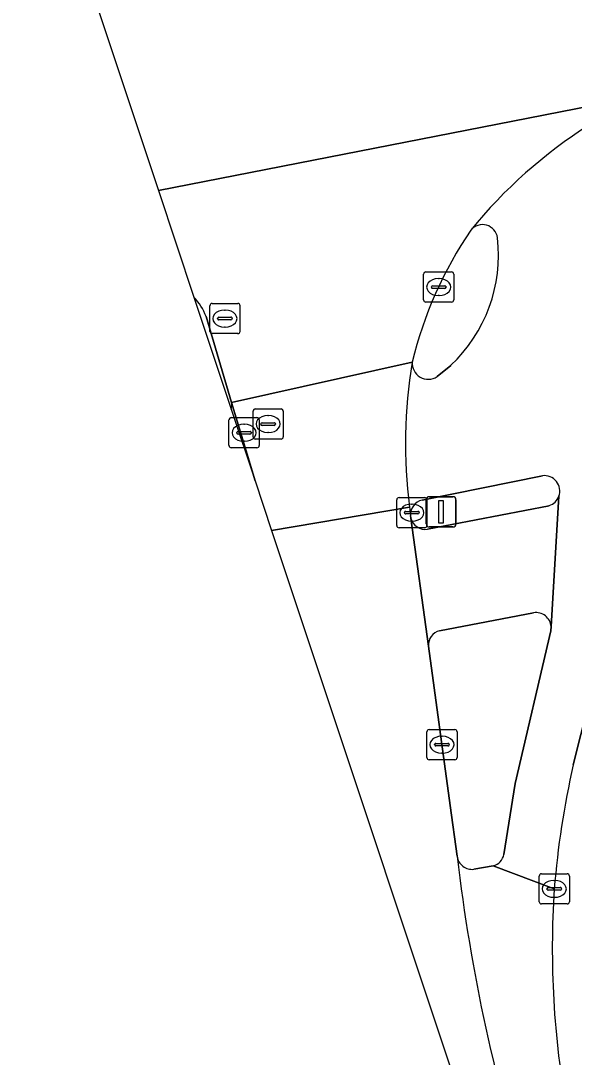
# Model space of a CAD drawing. Extents: x 160856 to 161310, y 384024 to 384878.
# Drawn here: x 160856.13 to 160874.49, y 384810.61 to 384844.97 of the extents above; entities that cross this region are included whole.
import ezdxf

# ---------------------------------------------------------------- set-up
doc = ezdxf.new("R2010")
doc.units = 0
for name, color, linetype in [('IMGEO_Fietspad_gesloten', 7, 'Continuous'), ('IMGEO_Kolk', 7, 'Continuous'), ('IMGEO_Rijbaan_lokaal_gesloten', 7, 'Continuous'), ('IMGEO_Rijbaan_regionaal_gesloten', 7, 'Continuous'), ('IMGEO_Rioolput', 7, 'Continuous'), ('IMGEO_Verkeerseiland_gesloten', 7, 'Continuous'), ('IMGEO_Verkeersregelinstallatiepaal', 7, 'Continuous'), ('IMGEO_Voetpad_open', 7, 'Continuous')]:
    doc.layers.add(name, color=color, linetype=linetype)

msp = doc.modelspace()

# ---------------------------------------------------------------- linework, layer by layer
at = {"layer": 'IMGEO_Fietspad_gesloten'}
for points in [[(160870.387, 384833.547), (160869.938, 384833.174)], [(160863.111, 384832.09), (160863.901, 384829.721), (160863.494, 384831.076), (160863.123, 384832.311)], [(160869.444, 384829.079), (160873.427, 384829.889)], [(160874.452, 384820.308), (160875.469, 384824.323), (160876.402, 384827.545), (160877.365, 384829.915)], [(160873.973, 384829.208), (160873.718, 384824.889), (160873.71, 384824.753), (160872.53, 384819.687), (160872.154, 384817.34)], [(160871.796, 384816.955), (160873.822, 384816.196)]]:
    msp.add_lwpolyline(points, dxfattribs=at)
for centre, radius, start, end in [((160883.601, 384827.839), 16.162, 122.2647, 140.9298), ((160871.441, 384837.709), 0.501, 7.2877, 140.8044), ((160866.989, 384837.192), 4.983, 312.9917, 6.7006), ((160885.442, 384830.937), 16.554, 170.5435, 187.2394), ((160869.644, 384833.62), 0.534, 175.9961, 303.3703), ((160862.61, 384832.227), 0.519, 344.6795, 9.2657), ((160873.49, 384829.38), 0.513, 340.3773, 97.0653), ((160878.452, 384829.984), 9.5, 186.8464, 188.5566), ((160869.547, 384828.599), 0.491, 102.0788, 183.4287), ((160903.064, 384813.82), 29.339, 167.224, 175.3549), ((160871.663, 384817.437), 0.5, 285.3668, 348.7955)]:
    msp.add_arc(centre, radius, start, end, dxfattribs=at)
at = {"layer": 'IMGEO_Kolk'}
for p, q in [((160869.49, 384835.715), (160869.49, 384836.567)), ((160869.565, 384836.641), (160870.417, 384836.641)), ((160869.978, 384836.421), (160870.003, 384836.421)), ((160870.491, 384836.567), (160870.491, 384835.715)), ((160869.749, 384836.135), (160869.749, 384836.147)), ((160870.187, 384836.098), (160869.789, 384836.098)), ((160869.792, 384836.184), (160870.19, 384836.184)), ((160870.233, 384836.147), (160870.233, 384836.135)), ((160870.001, 384835.861), (160869.976, 384835.861)), ((160870.417, 384835.641), (160869.565, 384835.641)), ((160868.599, 384828.239), (160868.599, 384829.091)), ((160868.674, 384829.165), (160869.526, 384829.165)), ((160869.087, 384828.945), (160869.112, 384828.945)), ((160869.6, 384829.091), (160869.6, 384828.239)), ((160868.858, 384828.659), (160868.858, 384828.671)), ((160869.296, 384828.622), (160868.898, 384828.622)), ((160868.901, 384828.708), (160869.299, 384828.708)), ((160869.342, 384828.671), (160869.342, 384828.659)), ((160869.526, 384828.165), (160868.674, 384828.165)), ((160869.11, 384828.385), (160869.085, 384828.385)), ((160869.597, 384820.549), (160869.597, 384821.401)), ((160869.672, 384821.475), (160870.524, 384821.475)), ((160870.598, 384821.401), (160870.598, 384820.549)), ((160869.856, 384820.969), (160869.856, 384820.981)), ((160869.899, 384821.018), (160870.297, 384821.018)), ((160870.085, 384821.255), (160870.11, 384821.255)), ((160870.34, 384820.981), (160870.34, 384820.969)), ((160870.294, 384820.932), (160869.896, 384820.932)), ((160870.108, 384820.695), (160870.083, 384820.695)), ((160870.524, 384820.475), (160869.672, 384820.475)), ((160873.321, 384815.77), (160873.321, 384816.622)), ((160873.396, 384816.696), (160874.248, 384816.696)), ((160873.809, 384816.476), (160873.834, 384816.476)), ((160874.322, 384816.622), (160874.322, 384815.77)), ((160873.58, 384816.19), (160873.58, 384816.202)), ((160874.018, 384816.153), (160873.62, 384816.153)), ((160873.623, 384816.239), (160874.021, 384816.239)), ((160874.064, 384816.202), (160874.064, 384816.19)), ((160873.832, 384815.916), (160873.807, 384815.916)), ((160874.248, 384815.696), (160873.396, 384815.696))]:
    msp.add_line(p, q, dxfattribs=at)
for points in [[(160869.49, 384835.715), (160869.49, 384836.567)], [(160869.565, 384836.641), (160870.417, 384836.641)], [(160870.491, 384836.567), (160870.491, 384835.715)], [(160870.417, 384835.641), (160869.565, 384835.641)], [(160868.599, 384828.239), (160868.599, 384829.091)], [(160868.674, 384829.165), (160869.526, 384829.165)], [(160869.6, 384829.091), (160869.6, 384828.239)], [(160869.526, 384828.165), (160868.674, 384828.165)], [(160869.597, 384820.549), (160869.597, 384821.401)], [(160869.672, 384821.475), (160870.524, 384821.475)], [(160870.598, 384821.401), (160870.598, 384820.549)], [(160870.524, 384820.475), (160869.672, 384820.475)], [(160873.321, 384815.77), (160873.321, 384816.622)], [(160873.396, 384816.696), (160874.248, 384816.696)], [(160874.322, 384816.622), (160874.322, 384815.77)], [(160874.248, 384815.696), (160873.396, 384815.696)]]:
    msp.add_lwpolyline(points, dxfattribs=at)
for centre, radius, start, end in [((160869.567, 384836.565), 0.0765, 91.552, 178.448), ((160869.567, 384836.565), 0.0765, 91.552, 178.448), ((160870.415, 384836.565), 0.0765, 1.552, 88.448), ((160870.415, 384836.565), 0.0765, 1.552, 88.448), ((160869.789, 384836.144), 0.0403, 85.8775, 175.7526), ((160869.786, 384836.134), 0.0366, 178.938, 274.7102), ((160870.19, 384836.141), 0.043, 264.8664, 352.4533), ((160870.194, 384836.146), 0.0386, 1.7309, 96.639), ((160869.567, 384835.717), 0.0765, 181.552, 268.448), ((160869.567, 384835.717), 0.0765, 181.552, 268.448), ((160870.415, 384835.717), 0.0765, 271.552, 358.448), ((160870.415, 384835.717), 0.0765, 271.552, 358.448), ((160868.676, 384829.089), 0.0765, 91.552, 178.448), ((160868.676, 384829.089), 0.0765, 91.552, 178.448), ((160869.524, 384829.089), 0.0765, 1.552, 88.448), ((160869.524, 384829.089), 0.0765, 1.552, 88.448), ((160868.898, 384828.668), 0.0403, 85.8775, 175.7526), ((160868.895, 384828.658), 0.0366, 178.938, 274.7102), ((160869.299, 384828.665), 0.043, 264.8664, 352.4533), ((160869.303, 384828.67), 0.0386, 1.7309, 96.639), ((160868.676, 384828.241), 0.0765, 181.552, 268.448), ((160868.676, 384828.241), 0.0765, 181.552, 268.448), ((160869.524, 384828.241), 0.0765, 271.552, 358.448), ((160869.524, 384828.241), 0.0765, 271.552, 358.448), ((160869.674, 384821.399), 0.0765, 91.552, 178.448), ((160869.674, 384821.399), 0.0765, 91.552, 178.448), ((160870.522, 384821.399), 0.0765, 1.552, 88.448), ((160870.522, 384821.399), 0.0765, 1.552, 88.448), ((160869.896, 384820.978), 0.0403, 85.8775, 175.7526), ((160869.893, 384820.968), 0.0366, 178.938, 274.7102), ((160870.297, 384820.975), 0.043, 264.8664, 352.4533), ((160870.301, 384820.98), 0.0386, 1.7309, 96.639), ((160869.674, 384820.551), 0.0765, 181.552, 268.448), ((160869.674, 384820.551), 0.0765, 181.552, 268.448), ((160870.522, 384820.551), 0.0765, 271.552, 358.448), ((160870.522, 384820.551), 0.0765, 271.552, 358.448), ((160873.398, 384816.62), 0.0765, 91.552, 178.448), ((160873.398, 384816.62), 0.0765, 91.552, 178.448), ((160874.246, 384816.62), 0.0765, 1.552, 88.448), ((160874.246, 384816.62), 0.0765, 1.552, 88.448), ((160873.62, 384816.199), 0.0403, 85.8775, 175.7526), ((160873.617, 384816.189), 0.0366, 178.938, 274.7102), ((160874.021, 384816.196), 0.043, 264.8664, 352.4533), ((160874.025, 384816.201), 0.0386, 1.7309, 96.639), ((160873.398, 384815.772), 0.0765, 181.552, 268.448), ((160873.398, 384815.772), 0.0765, 181.552, 268.448), ((160874.246, 384815.772), 0.0765, 271.552, 358.448), ((160874.246, 384815.772), 0.0765, 271.552, 358.448)]:
    msp.add_arc(centre, radius, start, end, dxfattribs=at)
for centre, major_axis, ratio, start_param, end_param in [((160869.977, 384836.141), (-0.387, 0.002), 0.722429, 4.712389, 7.853982), ((160870.002, 384836.141), (-0.39, 0.002), 0.717154, 1.570796, 4.712389), ((160869.086, 384828.665), (-0.387, 0.002), 0.722429, 4.712389, 7.853982), ((160869.111, 384828.665), (-0.39, 0.002), 0.717154, 1.570796, 4.712389), ((160870.084, 384820.975), (-0.387, 0.002), 0.722429, 4.712389, 7.853982), ((160870.109, 384820.975), (-0.39, 0.002), 0.717154, 1.570796, 4.712389), ((160873.808, 384816.196), (-0.387, 0.002), 0.722429, 4.712389, 7.853982), ((160873.833, 384816.196), (-0.39, 0.002), 0.717154, 1.570796, 4.712389)]:
    msp.add_ellipse(centre, major_axis=major_axis, ratio=ratio, start_param=start_param, end_param=end_param, dxfattribs=at)
at = {"layer": 'IMGEO_Rijbaan_lokaal_gesloten'}
for points in [[(160869.112, 384833.657), (160863.123, 384832.311), (160863.494, 384831.076), (160863.901, 384829.721), (160864.45, 384828.072)], [(160869.019, 384828.851), (160864.45, 384828.072), (160886.966, 384760.496)], [(160864.45, 384828.072), (160869.019, 384828.851)], [(160870.6, 384817.276), (160870.374, 384818.959), (160869.651, 384824.244), (160869.069, 384828.486), (160869.057, 384828.57)], [(160873.822, 384816.196), (160871.796, 384816.955), (160871.159, 384816.848)]]:
    msp.add_lwpolyline(points, dxfattribs=at)
for centre, radius, start, end in [((160885.442, 384830.937), 16.554, 170.5435, 187.2394), ((160878.452, 384829.984), 9.5, 186.8464, 188.5566), ((160871.093, 384817.341), 0.498, 187.5342, 277.5866), ((160929.426, 384824.175), 59.229, 186.68858, 197.86249), ((160929.426, 384824.175), 59.229, 186.68858, 197.86249), ((160903.973, 384814.212), 30.216, 176.2353, 190.2391)]:
    msp.add_arc(centre, radius, start, end, dxfattribs=at)
at = {"layer": 'IMGEO_Rijbaan_regionaal_gesloten'}
for points in [[(160867.532, 384850.092), (160867.72, 384850.135), (160871.583, 384850.934), (160872.553, 384851.156), (160876.331, 384852.047), (160874.71, 384856.965), (160856.132, 384853.037), (160860.695, 384839.343)], [(160877.588, 384842.65), (160860.695, 384839.343)], [(160860.695, 384839.343), (160877.588, 384842.65)], [(160860.695, 384839.343), (160861.872, 384835.81)], [(160862.276, 384835.169), (160863.123, 384832.311), (160869.112, 384833.657)]]:
    msp.add_lwpolyline(points, dxfattribs=at)
for centre, radius, start, end in [((160883.601, 384827.839), 16.162, 122.2647, 140.9298), ((160882.122, 384830.493), 13.389, 145.7621, 166.33), ((160860.507, 384834.499), 1.893, 43.8378, 43.8444), ((160860.528, 384834.515), 1.867, 20.5121, 43.9315)]:
    msp.add_arc(centre, radius, start, end, dxfattribs=at)
at = {"layer": 'IMGEO_Rioolput'}
for p, q in [((160862.401, 384834.671), (160862.401, 384835.523)), ((160862.476, 384835.597), (160863.328, 384835.597)), ((160862.889, 384835.377), (160862.914, 384835.377)), ((160863.402, 384835.523), (160863.402, 384834.671)), ((160862.66, 384835.091), (160862.66, 384835.103)), ((160863.098, 384835.054), (160862.7, 384835.054)), ((160862.703, 384835.14), (160863.101, 384835.14)), ((160863.144, 384835.103), (160863.144, 384835.091)), ((160862.912, 384834.817), (160862.887, 384834.817)), ((160863.328, 384834.597), (160862.476, 384834.597)), ((160863.835, 384831.175), (160863.835, 384832.027)), ((160863.91, 384832.101), (160864.762, 384832.101)), ((160864.836, 384832.027), (160864.836, 384831.175)), ((160863.037, 384830.887), (160863.037, 384831.739)), ((160863.112, 384831.813), (160863.964, 384831.813)), ((160863.525, 384831.593), (160863.55, 384831.593)), ((160864.038, 384831.739), (160864.038, 384830.887)), ((160864.094, 384831.595), (160864.094, 384831.607)), ((160864.137, 384831.644), (160864.535, 384831.644)), ((160864.323, 384831.881), (160864.348, 384831.881)), ((160864.578, 384831.607), (160864.578, 384831.595)), ((160863.296, 384831.307), (160863.296, 384831.319)), ((160863.734, 384831.27), (160863.336, 384831.27)), ((160863.339, 384831.356), (160863.737, 384831.356)), ((160863.78, 384831.319), (160863.78, 384831.307)), ((160864.532, 384831.558), (160864.134, 384831.558)), ((160864.346, 384831.321), (160864.321, 384831.321)), ((160863.548, 384831.033), (160863.523, 384831.033)), ((160864.762, 384831.101), (160863.91, 384831.101)), ((160863.964, 384830.813), (160863.112, 384830.813))]:
    msp.add_line(p, q, dxfattribs=at)
for points in [[(160862.401, 384834.671), (160862.401, 384835.523)], [(160862.476, 384835.597), (160863.328, 384835.597)], [(160863.402, 384835.523), (160863.402, 384834.671)], [(160863.328, 384834.597), (160862.476, 384834.597)], [(160863.835, 384831.175), (160863.835, 384832.027)], [(160863.91, 384832.101), (160864.762, 384832.101)], [(160864.836, 384832.027), (160864.836, 384831.175)], [(160863.037, 384830.887), (160863.037, 384831.739)], [(160863.112, 384831.813), (160863.964, 384831.813)], [(160864.038, 384831.739), (160864.038, 384830.887)], [(160864.762, 384831.101), (160863.91, 384831.101)], [(160863.964, 384830.813), (160863.112, 384830.813)]]:
    msp.add_lwpolyline(points, dxfattribs=at)
for centre, radius, start, end in [((160862.478, 384835.521), 0.0765, 91.552, 178.448), ((160862.478, 384835.521), 0.0765, 91.552, 178.448), ((160863.326, 384835.521), 0.0765, 1.552, 88.448), ((160863.326, 384835.521), 0.0765, 1.552, 88.448), ((160862.7, 384835.1), 0.0403, 85.8775, 175.7526), ((160862.697, 384835.09), 0.0366, 178.938, 274.7102), ((160863.101, 384835.097), 0.043, 264.8664, 352.4533), ((160863.105, 384835.102), 0.0386, 1.7309, 96.639), ((160862.478, 384834.673), 0.0765, 181.552, 268.448), ((160862.478, 384834.673), 0.0765, 181.552, 268.448), ((160863.326, 384834.673), 0.0765, 271.552, 358.448), ((160863.326, 384834.673), 0.0765, 271.552, 358.448), ((160863.912, 384832.025), 0.0765, 91.552, 178.448), ((160863.912, 384832.025), 0.0765, 91.552, 178.448), ((160864.76, 384832.025), 0.0765, 1.552, 88.448), ((160864.76, 384832.025), 0.0765, 1.552, 88.448), ((160863.114, 384831.737), 0.0765, 91.552, 178.448), ((160863.114, 384831.737), 0.0765, 91.552, 178.448), ((160863.962, 384831.737), 0.0765, 1.552, 88.448), ((160863.962, 384831.737), 0.0765, 1.552, 88.448), ((160864.134, 384831.604), 0.0403, 85.8775, 175.7526), ((160864.131, 384831.594), 0.0366, 178.938, 274.7102), ((160864.535, 384831.601), 0.043, 264.8664, 352.4533), ((160864.539, 384831.606), 0.0386, 1.7309, 96.639), ((160863.336, 384831.316), 0.0403, 85.8775, 175.7526), ((160863.333, 384831.306), 0.0366, 178.938, 274.7102), ((160863.737, 384831.313), 0.043, 264.8664, 352.4533), ((160863.741, 384831.318), 0.0386, 1.7309, 96.639), ((160863.912, 384831.177), 0.0765, 181.552, 268.448), ((160863.912, 384831.177), 0.0765, 181.552, 268.448), ((160864.76, 384831.177), 0.0765, 271.552, 358.448), ((160864.76, 384831.177), 0.0765, 271.552, 358.448), ((160863.114, 384830.889), 0.0765, 181.552, 268.448), ((160863.114, 384830.889), 0.0765, 181.552, 268.448), ((160863.962, 384830.889), 0.0765, 271.552, 358.448), ((160863.962, 384830.889), 0.0765, 271.552, 358.448)]:
    msp.add_arc(centre, radius, start, end, dxfattribs=at)
for centre, major_axis, ratio, start_param, end_param in [((160862.888, 384835.097), (-0.387, 0.002), 0.722429, 4.712389, 7.853982), ((160862.913, 384835.097), (-0.39, 0.002), 0.717154, 1.570796, 4.712389), ((160863.524, 384831.313), (-0.387, 0.002), 0.722429, 4.712389, 7.853982), ((160863.549, 384831.313), (-0.39, 0.002), 0.717154, 1.570796, 4.712389), ((160864.322, 384831.601), (-0.387, 0.002), 0.722429, 4.712389, 7.853982), ((160864.347, 384831.601), (-0.39, 0.002), 0.717154, 1.570796, 4.712389)]:
    msp.add_ellipse(centre, major_axis=major_axis, ratio=ratio, start_param=start_param, end_param=end_param, dxfattribs=at)
at = {"layer": 'IMGEO_Verkeerseiland_gesloten'}
for points in [[(160861.872, 384835.81), (160863.111, 384832.09)], [(160863.123, 384832.311), (160862.276, 384835.169)], [(160869.938, 384833.174), (160870.387, 384833.547)], [(160873.427, 384829.889), (160869.444, 384829.079)], [(160869.623, 384828.116), (160873.656, 384828.896)], [(160869.057, 384828.57), (160869.069, 384828.486)], [(160873.137, 384825.344), (160870.02, 384824.749)], [(160872.154, 384817.34), (160872.53, 384819.687), (160873.71, 384824.753), (160873.718, 384824.889)], [(160869.651, 384824.244), (160870.374, 384818.959), (160870.6, 384817.276)], [(160871.159, 384816.848), (160871.796, 384816.955)]]:
    msp.add_lwpolyline(points, dxfattribs=at)
for centre, radius, start, end in [((160871.441, 384837.709), 0.501, 7.2877, 140.8044), ((160882.122, 384830.493), 13.389, 145.7621, 166.33), ((160866.989, 384837.192), 4.983, 312.9917, 6.7006), ((160860.528, 384834.515), 1.867, 20.5121, 43.9315), ((160860.507, 384834.499), 1.893, 43.8378, 43.8444), ((160869.644, 384833.62), 0.534, 175.9961, 303.3703), ((160862.61, 384832.227), 0.519, 344.6795, 9.2657), ((160873.49, 384829.38), 0.513, 340.3773, 97.0653), ((160873.489, 384829.383), 0.514, 288.9283, 340.1608), ((160869.547, 384828.599), 0.491, 102.0788, 183.4287), ((160869.543, 384828.596), 0.486, 193.0218, 279.5026), ((160873.218, 384824.849), 0.502, 4.5972, 99.2715), ((160870.134, 384824.278), 0.484, 103.6224, 184.0669), ((160871.093, 384817.341), 0.498, 187.5342, 277.5866), ((160871.663, 384817.437), 0.5, 285.3668, 348.7955)]:
    msp.add_arc(centre, radius, start, end, dxfattribs=at)
at = {"layer": 'IMGEO_Verkeersregelinstallatiepaal'}
for p, q in [((160869.673, 384829.192), (160870.463, 384829.192)), ((160870.463, 384829.192), (160869.673, 384829.192)), ((160869.573, 384828.292), (160869.573, 384829.092)), ((160869.573, 384829.092), (160869.573, 384828.292)), ((160870.563, 384829.092), (160870.563, 384828.292)), ((160870.563, 384828.292), (160870.563, 384829.092)), ((160870.463, 384828.192), (160869.673, 384828.192)), ((160869.673, 384828.192), (160870.463, 384828.192))]:
    msp.add_line(p, q, dxfattribs=at)
msp.add_lwpolyline([(160869.993, 384829.067), (160870.143, 384829.067), (160870.143, 384828.317), (160869.993, 384828.317), (160869.993, 384829.067)], dxfattribs=at)
for centre, start, end in [((160869.673, 384829.092), 90, 180), ((160869.673, 384829.092), 90, 180), ((160870.463, 384829.092), 0, 90), ((160870.463, 384829.092), 360, 90), ((160869.673, 384828.292), 180, 270), ((160869.673, 384828.292), 180, 270), ((160870.463, 384828.292), 270, 0), ((160870.463, 384828.292), 270, 0)]:
    msp.add_arc(centre, 0.1, start, end, dxfattribs=at)
at = {"layer": 'IMGEO_Voetpad_open'}
for points in [[(160877.365, 384829.915), (160876.402, 384827.545), (160875.469, 384824.323), (160874.452, 384820.308)], [(160873.718, 384824.889), (160873.973, 384829.208)], [(160873.656, 384828.896), (160869.623, 384828.116)], [(160869.069, 384828.486), (160869.651, 384824.244)], [(160870.02, 384824.749), (160873.137, 384825.344)]]:
    msp.add_lwpolyline(points, dxfattribs=at)
for centre, radius, start, end in [((160873.489, 384829.383), 0.514, 288.9283, 340.1608), ((160869.543, 384828.596), 0.486, 193.0218, 279.5026), ((160873.218, 384824.849), 0.502, 4.5972, 99.2715), ((160870.134, 384824.278), 0.484, 103.6224, 184.0669), ((160903.064, 384813.82), 29.339, 167.224, 175.3549), ((160903.973, 384814.212), 30.216, 176.2353, 190.2391)]:
    msp.add_arc(centre, radius, start, end, dxfattribs=at)

doc.saveas('drawing.dxf')
